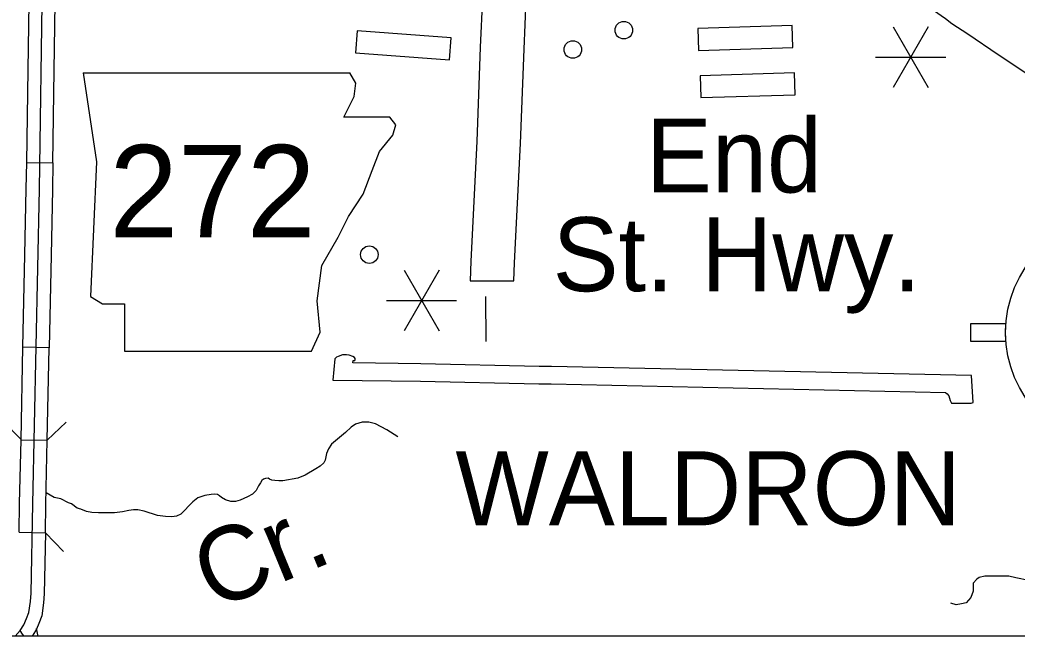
# Model space of a CAD drawing. Extents: x 1382482 to 1385815, y 1168351 to 1170484.
# Drawn here: x 1384167.8 to 1384395.6, y 1168702.4 to 1168843.1 of the extents above; entities that cross this region are included whole.
import ezdxf

# ---------------------------------------------------------------- set-up
doc = ezdxf.new("R2010")
doc.units = 0
for name, color, linetype in [('10', 7, 'Continuous'), ('15', 7, 'Continuous'), ('21', 7, 'Continuous'), ('35', 7, 'Continuous'), ('38', 7, 'Continuous'), ('45', 7, 'Continuous'), ('48', 7, 'Continuous'), ('5', 7, 'Continuous'), ('57', 7, 'Continuous'), ('Default', 7, 'Continuous'), ('R_No Plot', 7, 'Continuous')]:
    doc.layers.add(name, color=color, linetype=linetype)

msp = doc.modelspace()

# ---------------------------------------------------------------- linework, layer by layer
at = {"layer": '10'}
for points in [[(1384280.65, 1168783.46), (1384280.8, 1168787.57), (1384282.14, 1168814.84), (1384282.95, 1168836.41), (1384283.47, 1168847.78), (1384283.58, 1168850.34), (1384291.4, 1168850.08), (1384311.06, 1168849.6), (1384331, 1168849.04), (1384345.14, 1168848.6), (1384351.91, 1168848.4), (1384355.22, 1168848.4), (1384356.89, 1168848.53), (1384359.21, 1168848.88), (1384361.27, 1168849.69), (1384362.91, 1168850.72), (1384364.65, 1168852.24), (1384365.82, 1168853.64)], [(1384273.48, 1168848.22), (1384272.96, 1168836.83), (1384272.15, 1168815.28), (1384270.81, 1168787.99), (1384270.65, 1168783.5), (1384280.65, 1168783.46)]]:
    msp.add_lwpolyline(points, dxfattribs=at)
at = {"layer": '15'}
msp.add_lwpolyline([(1384521.35, 1168747.9), (1384489.62, 1168768.93), (1384471.27, 1168781.28), (1384459.46, 1168789.26), (1384446.89, 1168797.82), (1384429.71, 1168809.31), (1384403.51, 1168826.99), (1384391.24, 1168835.12), (1384384.33, 1168839.82), (1384380.68, 1168842.21), (1384379.17, 1168843.3), (1384376.45, 1168845.24), (1384370.45, 1168849.65), (1384365.76, 1168853.69), (1384361.43, 1168857.53), (1384357.56, 1168861.51), (1384352.86, 1168866.85), (1384349.01, 1168871.47), (1384344.54, 1168877.59), (1384341.24, 1168883.44), (1384338.06, 1168889.49), (1384334.98, 1168896.09), (1384333.19, 1168900.58), (1384331.32, 1168905.43)], dxfattribs=at)
at = {"layer": '21'}
for p, q in [((1384182.27, 1168831.01), (1384185.32, 1168810.71)), ((1384244.53, 1168828.64), (1384243.13, 1168830.98)), ((1384244.19, 1168825.59), (1384244.53, 1168828.64)), ((1384241.82, 1168820.86), (1384244.19, 1168825.59)), ((1384252.31, 1168820.86), (1384241.82, 1168820.86)), ((1384253.66, 1168819.16), (1384252.31, 1168820.86)), ((1384252.99, 1168816.8), (1384253.66, 1168819.16)), ((1384249.94, 1168813.07), (1384252.99, 1168816.8)), ((1384248.25, 1168808.67), (1384249.94, 1168813.07)), ((1384185.32, 1168810.71), (1384183.96, 1168779.91)), ((1384246.22, 1168803.26), (1384248.25, 1168808.67)), ((1384242.84, 1168798.19), (1384246.22, 1168803.26)), ((1384240.47, 1168793.45), (1384242.84, 1168798.19)), ((1384236.75, 1168787.02), (1384240.47, 1168793.45)), ((1384235.73, 1168778.9), (1384236.75, 1168787.02)), ((1384183.96, 1168779.91), (1384186.67, 1168778.22)), ((1384186.67, 1168778.22), (1384191.74, 1168778.22)), ((1384191.74, 1168778.22), (1384191.74, 1168767.4)), ((1384236.41, 1168771.79), (1384235.73, 1168778.9)), ((1384234.38, 1168767.4), (1384236.41, 1168771.79)), ((1384191.74, 1168767.4), (1384234.38, 1168767.4))]:
    msp.add_line(p, q, dxfattribs=at)
msp.add_lwpolyline([(1384182.27, 1168831.01), (1384243.13, 1168830.98)], dxfattribs=at)
at = {"layer": '35'}
for points in [[(1384254.11, 1168747.89), (1384251.58, 1168749.5), (1384249.05, 1168750.86), (1384247.49, 1168751.2), (1384245.99, 1168751.18), (1384244.44, 1168750.74), (1384243.5, 1168750.1), (1384242.16, 1168748.83)], [(1384242.16, 1168748.83), (1384239, 1168746.19), (1384238.28, 1168745.16), (1384237.86, 1168744.06), (1384237.56, 1168742.52), (1384237.24, 1168741.9), (1384236.38, 1168741.16), (1384235.38, 1168740.53), (1384233, 1168739.11), (1384231.29, 1168738.46), (1384227.86, 1168737.83), (1384226.95, 1168737.8), (1384226.05, 1168737.89), (1384225.35, 1168737.95), (1384224.84, 1168738.21), (1384224.48, 1168738.4), (1384223.91, 1168738.35), (1384223.43, 1168738.19), (1384223.07, 1168737.89), (1384222.74, 1168737.38), (1384222.33, 1168736.68), (1384221.74, 1168735.63), (1384220.9, 1168734.8), (1384219.81, 1168734.18), (1384218.15, 1168733.37), (1384217.06, 1168733.11), (1384215.97, 1168733.13), (1384214.76, 1168733.47), (1384213.83, 1168733.98), (1384213.38, 1168734.42), (1384212.98, 1168734.68), (1384212.18, 1168734.78), (1384211.48, 1168734.66), (1384210.02, 1168734.44), (1384208.48, 1168733.92), (1384207.32, 1168733.03), (1384204.6, 1168730.22), (1384203.56, 1168729.75), (1384202.5, 1168729.6), (1384201.07, 1168729.65), (1384199.26, 1168729.93), (1384196.17, 1168730.89), (1384194.73, 1168731.21), (1384193.74, 1168731.21), (1384192.72, 1168731.06), (1384191.24, 1168730.72), (1384189.41, 1168730.51), (1384185.79, 1168730.49), (1384184.28, 1168730.58)], [(1384184.28, 1168730.58), (1384183.04, 1168730.81), (1384181.71, 1168731.32), (1384180.9, 1168731.59), (1384179.61, 1168732.54), (1384178.95, 1168732.8), (1384177.17, 1168733.73), (1384176.37, 1168733.87), (1384175.65, 1168734.02), (1384173.82, 1168735.06)], [(1384398.27, 1168715.06), (1384395.25, 1168715.65), (1384393.65, 1168716.06), (1384390.85, 1168716.06), (1384388.2, 1168716.06), (1384386.91, 1168715.73), (1384386.37, 1168715.36), (1384385.51, 1168714.44), (1384385.51, 1168712.6), (1384385.02, 1168711.15), (1384383.95, 1168709.96), (1384382.87, 1168709.69), (1384381.68, 1168709.53), (1384380.4, 1168709.86)]]:
    msp.add_lwpolyline(points, dxfattribs=at)
at = {"layer": '38'}
for points in [[(1384168.07, 1168747.22), (1384163.92, 1168751.55)], [(1384178.4, 1168751.24), (1384174.07, 1168747.09)], [(1384173.63, 1168725.97), (1384177.79, 1168721.65)]]:
    msp.add_lwpolyline(points, dxfattribs=at)
at = {"layer": '45'}
for points in [[(1384172, 1168702.36), (1384171.64, 1168704.11)], [(1384168.75, 1168702.36), (1384168.38, 1168702.83), (1384167.86, 1168703.6)]]:
    msp.add_lwpolyline(points, dxfattribs=at)
at = {"layer": '48'}
for p, q in [((1384375.25, 1168841.51), (1384367.25, 1168827.65)), ((1384367.25, 1168841.51), (1384375.25, 1168827.65)), ((1384363.25, 1168834.58), (1384379.25, 1168834.58)), ((1384263.54, 1168785.95), (1384255.54, 1168772.09)), ((1384255.54, 1168785.95), (1384263.54, 1168772.09)), ((1384251.54, 1168779.02), (1384267.54, 1168779.02))]:
    msp.add_line(p, q, dxfattribs=at)
at = {"layer": '5'}
msp.add_lwpolyline([(1384274.14, 1168779.91), (1384274.23, 1168769.61)], dxfattribs=at)
at = {"layer": '57'}
for p, q in [((1384244.86, 1168840.57), (1384244.49, 1168835.59)), ((1384266.3, 1168838.98), (1384244.86, 1168840.57)), ((1384344.17, 1168841.8), (1384322.68, 1168841.12)), ((1384322.68, 1168841.12), (1384322.83, 1168836.12)), ((1384344.32, 1168836.8), (1384344.17, 1168841.8)), ((1384265.93, 1168833.99), (1384266.3, 1168838.98)), ((1384322.83, 1168836.12), (1384344.32, 1168836.8)), ((1384244.49, 1168835.59), (1384265.93, 1168833.99)), ((1384344.69, 1168831), (1384323.2, 1168830.32)), ((1384323.2, 1168830.32), (1384323.35, 1168825.33)), ((1384344.84, 1168826.01), (1384344.69, 1168831)), ((1384323.35, 1168825.33), (1384344.84, 1168826.01)), ((1384393, 1168773.69), (1384384.92, 1168773.69)), ((1384384.92, 1168773.69), (1384384.92, 1168769.69))]:
    msp.add_line(p, q, dxfattribs=at)
for points in [[(1384384.92, 1168769.69), (1384393, 1168769.69), (1384392.98, 1168769.91), (1384392.97, 1168770.18), (1384392.95, 1168770.41), (1384392.95, 1168770.59), (1384392.94, 1168770.84), (1384392.93, 1168771.07), (1384392.93, 1168771.4), (1384392.92, 1168771.69), (1384392.93, 1168772), (1384392.93, 1168772.27), (1384392.94, 1168772.54), (1384392.95, 1168772.76), (1384392.96, 1168773.01), (1384392.97, 1168773.21), (1384392.98, 1168773.38), (1384392.99, 1168773.53), (1384393, 1168773.69)], [(1384243.88, 1168764.76), (1384243.93, 1168765.32), (1384244.29, 1168765.33), (1384244.39, 1168765.44), (1384244.38, 1168765.75), (1384244.22, 1168765.97), (1384243.84, 1168766.25), (1384243.05, 1168766.51), (1384242.44, 1168766.63), (1384241.79, 1168766.59), (1384241.46, 1168766.56), (1384240.49, 1168766.23), (1384240.11, 1168766.08), (1384239.74, 1168765.68), (1384239.31, 1168760.82)], [(1384385.12, 1168761.88), (1384289.2, 1168763.95), (1384286.37, 1168763.95), (1384259.37, 1168764.56), (1384243.88, 1168764.76)], [(1384379.22, 1168758.01), (1384379.57, 1168757.66), (1384379.98, 1168757.25), (1384380.26, 1168756.15), (1384380.54, 1168755.52), (1384383.57, 1168755.52), (1384385.09, 1168755.52), (1384385.5, 1168755.73), (1384385.12, 1168761.88)], [(1384239.31, 1168760.82), (1384259.3, 1168760.56), (1384286.33, 1168759.95), (1384289.16, 1168759.95), (1384379.22, 1168758.01)]]:
    msp.add_lwpolyline(points, dxfattribs=at)
msp.add_circle((1384419.32, 1168771.69), 26.4, dxfattribs=at)
at = {"layer": 'Default'}
for p, q in [((1384169.37, 1168810.54), (1384175.37, 1168810.45)), ((1384174.52, 1168768.2), (1384168.52, 1168768.33)), ((1384168.07, 1168747.21), (1384174.07, 1168747.09)), ((1384167.63, 1168726.1), (1384173.63, 1168725.97))]:
    msp.add_line(p, q, dxfattribs=at)
for points in [[(1384166.76, 1168702.36), (1384167.86, 1168703.6), (1384168.73, 1168704.94), (1384169.35, 1168706.36), (1384169.87, 1168707.74), (1384170.24, 1168710.26), (1384170.35, 1168712.16), (1384170.76, 1168732.56), (1384172.28, 1168804.42), (1384172.97, 1168852.13), (1384172.97, 1168888.73), (1384172.69, 1168911.31), (1384172.24, 1168922.6)], [(1384169.67, 1168831.66), (1384169.97, 1168852.15), (1384169.97, 1168852.73)], [(1384175.67, 1168831.57), (1384175.97, 1168852.1), (1384175.97, 1168852.73)], [(1384169.37, 1168810.54), (1384169.67, 1168831.66)], [(1384175.37, 1168810.45), (1384175.67, 1168831.57)], [(1384168.96, 1168789.44), (1384169.28, 1168804.47), (1384169.37, 1168810.54)], [(1384175.37, 1168810.45), (1384175.28, 1168804.36), (1384174.96, 1168789.32)], [(1384168.52, 1168768.33), (1384168.96, 1168789.44)], [(1384174.96, 1168789.32), (1384174.52, 1168768.2)], [(1384168.07, 1168747.21), (1384168.52, 1168768.33)], [(1384174.07, 1168747.09), (1384174.52, 1168768.2)], [(1384167.63, 1168726.1), (1384167.76, 1168732.62), (1384168.07, 1168747.21)], [(1384173.63, 1168725.97), (1384173.76, 1168732.49), (1384174.07, 1168747.09)], [(1384173.63, 1168725.97), (1384173.35, 1168712.04), (1384173.23, 1168709.95), (1384172.79, 1168706.98), (1384172.13, 1168705.23), (1384171.57, 1168703.95)], [(1384171.57, 1168703.95), (1384171.38, 1168703.52), (1384170.64, 1168702.36)]]:
    msp.add_lwpolyline(points, dxfattribs=at)
for centre in [(1384305.74, 1168840.73), (1384294.1, 1168836.32), (1384247.63, 1168789.48)]:
    msp.add_circle(centre, 2, dxfattribs=at)
at = {"layer": 'R_No Plot'}
msp.add_lwpolyline([(1383432.46, 1169579.7), (1384939.88, 1169579.7), (1384939.88, 1168702.36), (1383432.46, 1168702.36)], close=True, dxfattribs=at)

# ---------------------------------------------------------------- texts
at = {"layer": '21'}
msp.add_text('272', height=21.12, dxfattribs=at).set_placement((1384188.23, 1168793.4))
at = {"layer": '35'}
msp.add_text('Cr.', height=16.896, rotation=22.3903, dxfattribs=at).set_placement((1384211.94, 1168708.1))
at = {"layer": '57'}
msp.add_text('WALDRON', height=16.896, dxfattribs=at).set_placement((1384267.28, 1168727.67))
at = {"layer": 'Default'}
for s, p in [('End', (1384310.8, 1168803.67)), ('St. Hwy.', (1384289.48, 1168781.12))]:
    msp.add_text(s, height=16.896, dxfattribs=at).set_placement(p)

doc.saveas('drawing.dxf')
